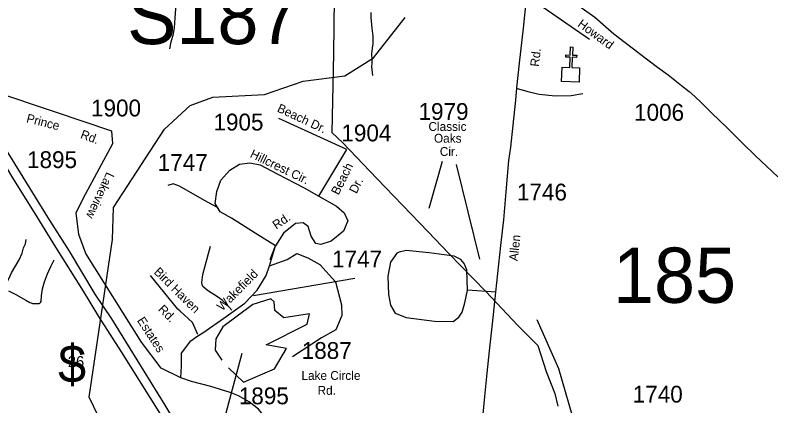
# Model space of a CAD drawing. Extents: x 884530 to 1028605, y 526725 to 653634.
# Drawn here: x 975781 to 981400, y 592722 to 595624 of the extents above; entities that cross this region are included whole.
import ezdxf

# ---------------------------------------------------------------- set-up
doc = ezdxf.new("R2010")
doc.units = 0
for name, color, linetype in [('Exist Cultural Church CELL', 7, 'Continuous'), ('Exist Hydrographic Bay Label', 7, 'Continuous'), ('Exist Hydrographic Creek Single Shore', 7, 'Continuous'), ('Exist Hydrographic Misc Water Feature', 7, 'Continuous'), ('Exist Road Non-System Type 51', 7, 'Continuous'), ('Exist Road Non-System Type 51 Label', 7, 'Continuous'), ('Exist Road Primary Interstate Divided Center Attributed', 7, 'Continuous'), ('Exist Road Primary Interstate Shield CELL', 7, 'Continuous'), ('Exist Road Primary Interstate Structure Ovrhead Sign Number Label', 7, 'Continuous'), ('Exist Road Secondary Structure Standard Bridge Number Label', 7, 'Continuous'), ('Exist Road Secondary Type 41 Attributed', 7, 'Continuous'), ('Exist Road Secondary Type 51 Attributed', 7, 'Continuous'), ('Exist Road Secondary Type 51 Label', 7, 'Continuous'), ('Exist Road Secondary Type 51 Number Label', 7, 'Continuous'), ('Exist Utilities Electrical Transmission Line', 7, 'Continuous')]:
    doc.layers.add(name, color=color, linetype=linetype)

msp = doc.modelspace()

# ---------------------------------------------------------------- linework, layer by layer
at = {"layer": 'Exist Cultural Church CELL'}
msp.add_lwpolyline([(979847.4, 595237.9), (979904.3, 595235.7), (979907.5, 595311.7), (979875.5, 595313.1), (979876.2, 595329), (979908.1, 595327.7), (979910.6, 595387.8), (979926.6, 595387.1), (979924.1, 595327), (979956.1, 595325.7), (979955.4, 595309.7), (979923.5, 595311.1), (979920.3, 595235), (979977.9, 595232.5), (979973.5, 595126.1), (979843, 595131.6)], close=True, dxfattribs=at)
at = {"layer": 'Exist Hydrographic Bay Label'}
msp.add_lwpolyline([(977367.1, 593004.9), (977479.1, 592899.4), (977710.6, 592997.4), (977799.7, 593148.9), (977648.3, 593175.6), (977951.5, 593330.3), (977970.9, 593405.4), (977778.2, 593376.4), (977713.2, 593430.3), (977707.1, 593496), (977682.7, 593516.2), (977548, 593476.3), (977325.4, 593310.1), (977272.3, 593219.3), (977269.4, 593137.2), (977316.9, 593060.8)], dxfattribs=at)
at = {"layer": 'Exist Hydrographic Creek Single Shore'}
msp.add_lwpolyline([(976607.9, 591625.2), (976591.8, 591642), (976647.9, 592057.7), (976619.1, 592192.8), (976331.1, 592786), (976505.1, 593957.5), (976513.4, 594196.8), (976892, 594776.6), (977081.6, 594953.3), (977250.5, 595015.6), (977634.7, 595034.1), (977921.8, 595133.3), (978231.7, 595173), (978444.8, 595306.6), (978680.4, 595607)], dxfattribs=at)
at = {"layer": 'Exist Hydrographic Misc Water Feature'}
for points in [[(978478.3, 590258.3), (979133.8, 590163.3), (979226.8, 590194.2), (979338.8, 590297), (979402, 590436.8), (979470.1, 590717.7), (979485.6, 590927.4), (979782.9, 591564.6), (979996.7, 592200.3), (979950.9, 592562.3), (979824.1, 592998), (979661.5, 593362.2)], [(976607.9, 591625.2), (976667.9, 591673.3), (976751.2, 591911.2), (976768, 592153.7), (977305.2, 592503.9), (977468.3, 593114.3)]]:
    msp.add_lwpolyline(points, dxfattribs=at)
at = {"layer": 'Exist Road Non-System Type 51'}
for p, q in [((979582.6, 595771.2), (980051.1, 595444.4)), ((977678.4, 593810.6), (977716, 593911.6))]:
    msp.add_line(p, q, dxfattribs=at)
for points in [[(976932.3, 595373.8), (976941.9, 595425.7), (976958.1, 595485.2), (976965.7, 595532.8), (976972.1, 595602.7), (976981.2, 595746.4), (976988.4, 596018.5), (976987.8, 596116.5)], [(978425, 595643.4), (978424.9, 595605.6), (978432, 595527.1), (978441.8, 595468.2), (978440.7, 595411.9), (978435, 595378.5), (978431.9, 595335.7), (978432.1, 595291.2), (978433.9, 595267.3), (978430.5, 595242.5), (978437.5, 595175.2)], [(976072.9, 594905.7), (975619.7, 595056.2)], [(979513, 595079.1), (979602.1, 595054.6), (979677.8, 595036.8), (979798, 595025.6), (979916, 595027.9), (980002.9, 595041.2)], [(977289.6, 594192.8), (977285.6, 594195.8), (977190.4, 594248.2), (977002.3, 594353.1), (976957.4, 594370.9), (976915.9, 594359.9)], [(975699.8, 593598.4), (975733.5, 593665.6), (975753.8, 593709.2), (975812.5, 593805.8), (975834.1, 593857.2), (975844.5, 593894.9), (975857.4, 593927), (975862.3, 593958.4)], [(977392.9, 593434), (977355.6, 593474.3), (977320.4, 593506.3), (977286.9, 593531.6), (977212.2, 593578.8), (977192.3, 593595.7), (977177.9, 593608.3), (977171.1, 593624.4), (977169.6, 593639.5), (977177.5, 593698.9), (977193.3, 593762.2), (977232.9, 593908.7)], [(977138.4, 593252.2), (977098.8, 593341.2), (977007.5, 593426.8), (976992, 593441.2), (976787.8, 593689.9)]]:
    msp.add_lwpolyline(points, dxfattribs=at)
at = {"layer": 'Exist Road Primary Interstate Divided Center Attributed'}
for points in [[(977276, 592115), (977115.3, 592372), (977076.3, 592433.9), (976896.2, 592728.4), (976635.7, 593149.7), (976499.5, 593368.5), (976376.6, 593552.8), (976184.8, 593871.5), (976023.6, 594123), (975822.1, 594453.2), (975668.6, 594698.9), (975482.4, 594992.6), (975253.8, 595349.1), (975069.8, 595662.6), (974979.7, 595810.5), (974933.4, 595879.6)], [(974872.6, 595816.4), (974892.7, 595782.1), (975006.8, 595598.5), (975104.4, 595456.2), (975196.9, 595310.7), (975307.7, 595134.5), (975507.4, 594827.5), (975618.7, 594652.8), (975762.6, 594416.7), (975943, 594126.8), (976081.1, 593902.2), (976286.5, 593573.9), (976401.6, 593385.8), (976568.5, 593124.7), (976848.7, 592679.3), (976995.2, 592438.7), (977059.2, 592332.5), (977210.3, 592097)]]:
    msp.add_lwpolyline(points, dxfattribs=at)
at = {"layer": 'Exist Road Secondary Type 41 Attributed'}
msp.add_lwpolyline([(976307.5, 593853.2), (976254.8, 593996.2), (976234.8, 594156.3), (976288.1, 594263), (976508.1, 594670), (976501.4, 594763.4)], dxfattribs=at)
at = {"layer": 'Exist Road Secondary Type 51 Attributed'}
for points in [[(979354.2, 593566), (979392.7, 593912.6), (979413.4, 594104), (979431.9, 594312.2), (979451.6, 594544.3), (979467, 594643.8), (979483.3, 594806.8), (979502.8, 594991.6), (979510, 595083.4), (979530.9, 595268.2), (979559.6, 595527.9), (979582.4, 595747.2), (979609.1, 595955)], [(979885.3, 595756.7), (980091.1, 595608), (980232.1, 595485.9), (980411.6, 595349.4), (980423.2, 595339), (980557.8, 595238.5), (980635.9, 595179.7), (980735.1, 595102.1), (980791.6, 595056.1), (980834.5, 595020.6), (980882.8, 594973), (980960.3, 594896.3), (981068.8, 594792.4), (981188.6, 594672.2), (981285.6, 594578.8), (981366.8, 594502), (981450.3, 594422.9)], [(976501.4, 594763.4), (976072.9, 594905.7)], [(978247, 594625.4), (977742.9, 594856.4)], [(978040.3, 594280.9), (978247, 594625.4)], [(977716.6, 593911.9), (977565.4, 594004.8), (977390.3, 594116.3), (977305.4, 594164.1), (977268.3, 594225.2), (977281.6, 594315.4), (977310.7, 594397.7), (977377.1, 594472.1), (977448.7, 594517.2), (977525.6, 594527.8), (977602.6, 594511.9), (977729.9, 594445.5), (977928.9, 594342), (978040.3, 594280.9)], [(978040.3, 594280.9), (978170.3, 594206.6), (978228.7, 594156.1), (978255.2, 594097.7), (978223.4, 594020.7), (978130.5, 593946.4), (978053.6, 593919.8), (978016.4, 593927.8), (977982, 593983.6), (977960.7, 594055.2), (977923.6, 594081.8), (977865.2, 594076.5), (977777.7, 594004.8), (977716.6, 593911.9)], [(977671.8, 593761.2), (977716.6, 593911.9)], [(978689.3, 593876.7), (978635.5, 593862.7), (978619.6, 593856.8), (978571.8, 593789.1), (978551.9, 593685.5), (978555.9, 593550), (978571.8, 593470.4), (978607.7, 593410.6), (978687.3, 593378.8), (978898.3, 593350.9), (979037.7, 593348.9), (979079.5, 593380.7), (979105.4, 593418.6), (979123.3, 593488.3), (979143.2, 593581.9)], [(979143.2, 593581.9), (979139.8, 593732.8), (979119.3, 593779.1), (979095.4, 593809), (979045.7, 593834.9), (978860.5, 593858.8), (978689.3, 593876.7)], [(977014, 592930.1), (976868.1, 593002.2), (976721.4, 593195.7), (976307.5, 593853.2)], [(977671.8, 593761.2), (977804.4, 593809), (977876, 593854.1), (977958.3, 593822.2), (978045.8, 593771.8), (978162.6, 593644.4), (978207.7, 593471.8), (978210.3, 593394.8), (978165.2, 593286), (978059.1, 593227.6), (977843.4, 593085.6)], [(975733.2, 593576.2), (975786.2, 593548.3), (975860.8, 593507.6), (975890.3, 593490.6), (975900.3, 593488.2), (975910.2, 593483.8), (975934.2, 593483.2), (975960.2, 593482.2), (975966.2, 593484.1), (975970.3, 593489.8), (975974.7, 593497.7), (975978.1, 593539.7), (975986, 593591.3), (975999.6, 593642.9), (976021.8, 593702.3), (976047.7, 593757.4), (976071.3, 593806.5)], [(977014, 592930.1), (977019.1, 593020.5), (977019.1, 593113.4), (977088.1, 593206.3), (977132.3, 593237.6), (977177.3, 593263.9), (977332.2, 593373.6), (977488.7, 593485.1), (977581.6, 593580.7), (977647.9, 593689.5), (977671.8, 593761.2)], [(979354.2, 593566), (979143.2, 593581.9)], [(979198.8, 592028.4), (979236.1, 592264), (979250.8, 592397.7), (979251, 592533.2), (979260.6, 592660.9), (979273.6, 592792.1), (979289.5, 592965.7), (979308.1, 593131.1), (979334.8, 593375.2), (979354.2, 593566)], [(977710.3, 592219), (977710.3, 592396.2), (977693.8, 592522), (977658.8, 592612.7), (977590.8, 592697.2), (977520.8, 592752.8), (977442.5, 592796.1), (977380.7, 592820.9), (977236.5, 592866.2), (977092.3, 592903.3), (977014, 592930.1)]]:
    msp.add_lwpolyline(points, dxfattribs=at)
at = {"layer": 'Exist Road Secondary Type 51 Label'}
for points in [[(978954.8, 594537.9), (978856.1, 594189.1)], [(979059.4, 594514.6), (979233.7, 593811.2)], [(978306.6, 593668), (977554.7, 593540.2)]]:
    msp.add_lwpolyline(points, dxfattribs=at)
at = {"layer": 'Exist Utilities Electrical Transmission Line'}
msp.add_lwpolyline([(978153.9, 595750), (978147.7, 595339.8), (978135.4, 594751.8), (978216.9, 594675), (978469.9, 594412), (978852.4, 594014.6), (979005, 593853.1), (979279.4, 593571.5), (979518.8, 593319), (979667.8, 593169.7), (979729.1, 592977.4), (979793.5, 592815.1), (979816.2, 592720.2)], dxfattribs=at)

# ---------------------------------------------------------------- texts
at = {"layer": 'Exist Road Non-System Type 51 Label'}
for s, p in [('Bird Haven', (976808.4, 593711.4)), ('Rd.', (976840.1, 593434))]:
    msp.add_text(s, height=65.62, rotation=315.1183, dxfattribs=at).set_placement(p)
at = {"layer": 'Exist Road Primary Interstate Shield CELL'}
for s, height, p in [('$', 278.9, (976101.5, 592895.2)), ('26', 82.02, (976173, 593010.1))]:
    msp.add_text(s, height=height, dxfattribs=at).set_placement(p)
at = {"layer": 'Exist Road Primary Interstate Structure Ovrhead Sign Number Label'}
msp.add_text('S187', height=410.1, dxfattribs=at).set_placement((976614.5, 595408.6))
at = {"layer": 'Exist Road Secondary Structure Standard Bridge Number Label'}
msp.add_text('185', height=410.1, dxfattribs=at).set_placement((980226.1, 593487.6))
at = {"layer": 'Exist Road Secondary Type 51 Label'}
for s, height, rotation, p in [('Howard', 65.62, 323.6231, (979957.4, 595545.6)), ('Rd.', 65.62, 83.6418, (979675, 595238.9)), ('Beach Dr.', 65.62, 334.9321, (977723.6, 594910.1)), ('Prince', 65.62, 345.8521, (975860.9, 594829.3)), ('Rd.', 65.62, 339.6946, (976262, 594712.9)), ('Hillcrest Cir.', 65.617, 334.2376, (977522.1, 594570.8)), ('Beach', 65.62, 63.448, (978185.6, 594283.5)), ('Lakeview', 65.62, 244.7779, (976462.8, 594463.4)), ('Dr.', 65.62, 63.448, (978319.1, 594293.7)), ('Rd.', 65.62, 33.9442, (977722.7, 594030.4)), ('Allen', 65.62, 83.8548, (979517.8, 593795.6)), ('Wakefield', 65.62, 45.1226, (977321.3, 593423.1)), ('Estates', 65.62, 302.9908, (976685, 593356.6))]:
    msp.add_text(s, height=height, rotation=rotation, dxfattribs=at).set_placement(p)
for s, height, p in [('Classic', 65.62, (978854.2, 594764.4)), ('Oaks', 65.62, (978895, 594677)), ('Cir.', 65.62, (978938.6, 594578.6)), ('Lake Circle', 65.617, (977909.8, 592915.4)), ('Rd.', 65.62, (978029.6, 592804.6))]:
    msp.add_text(s, height=height, dxfattribs=at).set_placement(p)
at = {"layer": 'Exist Road Secondary Type 51 Number Label'}
for s, p in [('1900', (976345.5, 594871.9)), ('1979', (978780.3, 594846)), ('1006', (980382.7, 594840)), ('1905', (977256, 594767.5)), ('1904', (978206.8, 594686.7)), ('1895', (975869.9, 594488.3)), ('1747', (976841.4, 594467.7)), ('1746', (979511.6, 594247.6)), ('1747', (978137.2, 593751.2)), ('1887', (977911.8, 593071.2)), ('1895', (977444.4, 592734.3)), ('1740', (980372.6, 592746.8))]:
    msp.add_text(s, height=125, dxfattribs=at).set_placement(p)

doc.saveas('drawing.dxf')
